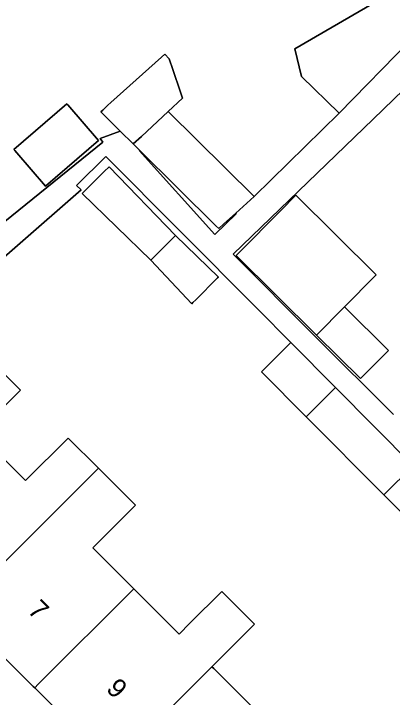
# Model space of a CAD drawing. Extents: x 162523 to 163266, y 381230 to 382050.
# Drawn here: x 162894.97 to 162914.69, y 381676.55 to 381712.19 of the extents above; entities that cross this region are included whole.
import ezdxf

# ---------------------------------------------------------------- set-up
doc = ezdxf.new("R2010")
doc.units = 0
for name, color, linetype in [('IMGEO_Erf', 7, 'Continuous'), ('IMGEO_Pand', 7, 'Continuous'), ('IMGEO_Pand_nummerreeks', 7, 'Continuous'), ('IMGEO_Voetpad_open', 7, 'Continuous')]:
    doc.layers.add(name, color=color, linetype=linetype)

msp = doc.modelspace()

# ---------------------------------------------------------------- linework, layer by layer
at = {"layer": 'IMGEO_Erf'}
for points in [[(162893.033, 381700.169), (162899.611, 381705.496), (162899.469, 381705.676), (162900.518, 381706.07), (162899.503, 381707.076), (162899.602, 381707.165), (162899.875, 381707.411), (162900.033, 381707.554), (162902.664, 381709.928), (162902.836, 381710.083), (162903.06, 381709.835), (162903.252, 381709.277), (162903.655, 381708.098), (162903.761, 381707.789), (162903.014, 381707.092), (162907.498, 381702.65), (162911.914, 381707.002), (162909.96, 381708.916), (162909.615, 381710.354), (162914.896, 381713.442)], [(162916.857, 381709.762), (162913.691, 381706.689), (162906.404, 381699.649), (162910.674, 381695.366), (162914.74, 381691.29)], [(162918.299, 381683.016), (162914.248, 381687.098), (162910.201, 381691.178), (162907.874, 381693.523), (162909.159, 381694.808), (162909.397, 381695.046), (162907.676, 381696.782), (162903.626, 381700.864), (162899.771, 381704.75), (162898.242, 381703.233), (162898.473, 381703), (162891.701, 381697.076)], [(162893.56, 381694.312), (162895.243, 381692.629), (162895.314, 381692.558), (162893.184, 381690.43)], [(162893.189, 381690.241), (162895.583, 381687.846), (162897.805, 381690.066), (162899.378, 381688.493), (162899.449, 381688.422), (162901.312, 381686.559), (162899.091, 381684.339), (162901.222, 381682.207), (162903.582, 381679.848), (162904.148, 381680.413), (162905.804, 381682.067), (162907.509, 381680.362), (162905.375, 381678.23), (162905.288, 381678.143), (162905.385, 381678.046), (162909.353, 381674.077)], [(162900.053, 381673.054), (162896.13, 381676.977), (162896.059, 381677.048), (162895.988, 381677.119), (162892.064, 381681.043), (162891.993, 381681.114), (162891.922, 381681.185), (162887.999, 381685.108), (162887.928, 381685.179), (162883.851, 381689.256), (162881.716, 381687.133), (162922.581, 381646.284)]]:
    msp.add_lwpolyline(points, dxfattribs=at)
for points in [[(162897.73, 381707.49), (162897.784, 381707.427), (162899.382, 381705.575), (162896.625, 381703.196), (162895.128, 381704.931), (162895.027, 381705.049), (162894.973, 381705.111)], [(162901.527, 381705.07), (162901.502, 381705.047), (162905.434, 381700.68), (162906.558, 381701.753), (162906.533, 381701.78), (162905.918, 381701.225), (162905.651, 381700.983), (162905.502, 381701.131)], [(162902.103, 381699.342), (162898.53, 381702.813), (162898.595, 381702.877), (162899.739, 381704.012), (162899.885, 381704.157), (162899.932, 381704.204), (162903.388, 381700.626), (162905.633, 381698.457), (162905.586, 381698.411), (162904.451, 381697.276), (162904.301, 381697.126), (162904.236, 381697.061)], [(162912.197, 381696.908), (162914.49, 381694.636), (162913.032, 381693.162), (162910.74, 381695.433), (162906.555, 381699.58), (162909.016, 381702.071), (162909.505, 381702.566), (162909.66, 381702.723), (162913.845, 381698.576), (162913.69, 381698.419), (162912.295, 381697.007)]]:
    msp.add_lwpolyline(points, close=True, dxfattribs=at)
at = {"layer": 'IMGEO_Pand'}
for points in [[(162915.618, 381710.782), (162914.896, 381713.442), (162909.615, 381710.354), (162909.96, 381708.916), (162911.914, 381707.002)], [(162900.518, 381706.07), (162901.197, 381705.397), (162901.621, 381705.793), (162903.014, 381707.092), (162903.761, 381707.789), (162903.655, 381708.098), (162903.252, 381709.277), (162903.06, 381709.835), (162902.836, 381710.083), (162902.664, 381709.928), (162900.033, 381707.554), (162899.875, 381707.411), (162899.602, 381707.165), (162899.503, 381707.076)], [(162894.973, 381705.111), (162895.027, 381705.049), (162895.128, 381704.931), (162896.625, 381703.196), (162899.382, 381705.575), (162897.784, 381707.427), (162897.73, 381707.49)], [(162903.014, 381707.092), (162901.621, 381705.793), (162901.197, 381705.397), (162901.527, 381705.07), (162905.502, 381701.131), (162905.651, 381700.983), (162905.918, 381701.225), (162906.533, 381701.78), (162907.498, 381702.65)], [(162902.103, 381699.342), (162903.388, 381700.626), (162899.932, 381704.204), (162899.885, 381704.157), (162899.739, 381704.012), (162898.595, 381702.877), (162898.53, 381702.813)], [(162910.74, 381695.433), (162912.197, 381696.908), (162912.295, 381697.007), (162913.69, 381698.419), (162913.845, 381698.576), (162909.66, 381702.723), (162909.505, 381702.566), (162909.016, 381702.071), (162906.555, 381699.58)], [(162903.388, 381700.626), (162902.103, 381699.342), (162904.236, 381697.061), (162904.301, 381697.126), (162904.451, 381697.276), (162905.586, 381698.411), (162905.633, 381698.457)], [(162912.197, 381696.908), (162910.74, 381695.433), (162913.032, 381693.162), (162914.49, 381694.636)], [(162909.397, 381695.046), (162909.159, 381694.808), (162907.874, 381693.523), (162910.201, 381691.178), (162911.724, 381692.701)], [(162895.314, 381692.558), (162895.243, 381692.629), (162893.56, 381694.312), (162891.338, 381692.092), (162889.027, 381694.402), (162887.397, 381692.782), (162885.269, 381690.666), (162883.851, 381689.256), (162887.928, 381685.179), (162888.118, 381685.368), (162893.092, 381690.338), (162893.184, 381690.43)], [(162914.248, 381687.098), (162915.772, 381688.621), (162911.724, 381692.701), (162910.201, 381691.178)], [(162899.378, 381688.493), (162897.805, 381690.066), (162895.583, 381687.846), (162893.189, 381690.241), (162893.092, 381690.338), (162888.118, 381685.368), (162887.928, 381685.179), (162887.999, 381685.108), (162891.922, 381681.185), (162891.993, 381681.114), (162892.181, 381681.302), (162897.248, 381686.364)], [(162896.059, 381677.048), (162896.245, 381677.234), (162901.222, 381682.207), (162899.091, 381684.339), (162901.312, 381686.559), (162899.449, 381688.422), (162899.378, 381688.493), (162897.248, 381686.364), (162892.181, 381681.302), (162891.993, 381681.114), (162892.064, 381681.043), (162895.988, 381677.119)], [(162915.772, 381688.621), (162914.248, 381687.098), (162918.299, 381683.016), (162919.711, 381684.427), (162919.822, 381684.538)], [(162907.509, 381680.362), (162905.804, 381682.067), (162904.148, 381680.413), (162903.582, 381679.848), (162901.222, 381682.207), (162896.245, 381677.234), (162896.059, 381677.048), (162896.13, 381676.977), (162900.053, 381673.054), (162900.124, 381672.983), (162900.309, 381673.167), (162905.288, 381678.143), (162905.375, 381678.23)], [(162905.385, 381678.046), (162905.288, 381678.143), (162900.309, 381673.167), (162900.124, 381672.983), (162900.195, 381672.912), (162904.118, 381668.989), (162904.189, 381668.918), (162904.372, 381669.1), (162909.353, 381674.077)]]:
    msp.add_lwpolyline(points, close=True, dxfattribs=at)
at = {"layer": 'IMGEO_Voetpad_open'}
for points in [[(162915.618, 381710.782), (162911.914, 381707.002), (162907.498, 381702.65), (162906.533, 381701.78), (162906.558, 381701.753), (162905.434, 381700.68), (162901.502, 381705.047), (162901.527, 381705.07), (162901.197, 381705.397), (162900.518, 381706.07), (162899.469, 381705.676), (162899.611, 381705.496), (162893.033, 381700.169)], [(162914.74, 381691.29), (162910.674, 381695.366), (162906.404, 381699.649), (162913.691, 381706.689), (162916.857, 381709.762)], [(162891.701, 381697.076), (162898.473, 381703), (162898.242, 381703.233), (162899.771, 381704.75), (162903.626, 381700.864), (162907.676, 381696.782), (162909.397, 381695.046), (162911.724, 381692.701), (162915.772, 381688.621)]]:
    msp.add_lwpolyline(points, dxfattribs=at)

# ---------------------------------------------------------------- texts
at = {"layer": 'IMGEO_Pand_nummerreeks'}
for s, rotation, p in [('7', 315, (162895.651, 381681.02)), ('9', 314.9999, (162899.737, 381676.934))]:
    msp.add_text(s, height=1, rotation=rotation, dxfattribs=at).set_placement(p)

doc.saveas('drawing.dxf')
